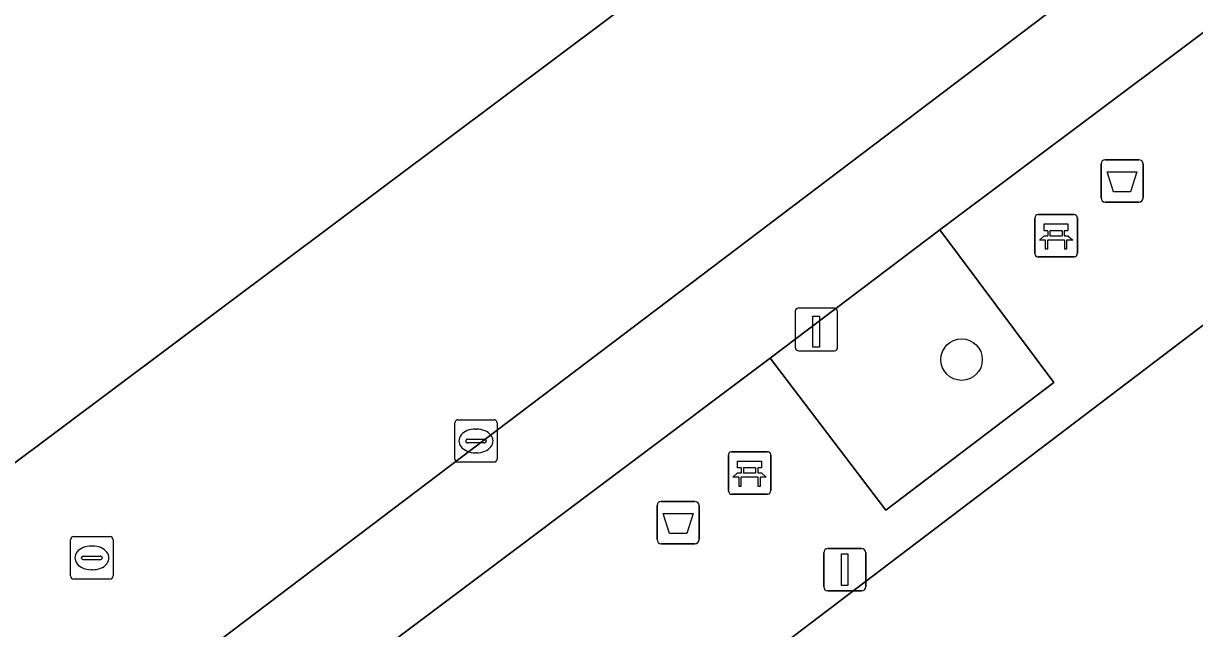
# Model space of a CAD drawing. Extents: x 160030 to 160839, y 385325 to 386450.
# Drawn here: x 160323.86 to 160351.45, y 385950.26 to 385964.53 of the extents above; entities that cross this region are included whole.
import ezdxf

# ---------------------------------------------------------------- set-up
doc = ezdxf.new("R2010")
doc.units = 0
for name, color, linetype in [('IMGEO_Afvalbak', 7, 'Continuous'), ('IMGEO_Bank', 7, 'Continuous'), ('IMGEO_Boom', 7, 'Continuous'), ('IMGEO_Groenvoorziening', 7, 'Continuous'), ('IMGEO_Kolk', 7, 'Continuous'), ('IMGEO_Laadpaal', 7, 'Continuous'), ('IMGEO_Lichtmast', 7, 'Continuous'), ('IMGEO_Parkeervlak_open', 7, 'Continuous'), ('IMGEO_Rijbaan_lokaal_open', 7, 'Continuous'), ('IMGEO_Rioolput', 7, 'Continuous')]:
    doc.layers.add(name, color=color, linetype=linetype)

msp = doc.modelspace()

# ---------------------------------------------------------------- linework, layer by layer
at = {"layer": 'IMGEO_Afvalbak'}
for p, q in [((160349.245, 385960.413), (160349.245, 385961.213)), ((160349.245, 385961.213), (160349.245, 385960.413)), ((160349.345, 385961.313), (160350.135, 385961.313)), ((160350.135, 385961.313), (160349.345, 385961.313)), ((160350.235, 385961.213), (160350.235, 385960.413)), ((160350.235, 385960.413), (160350.235, 385961.213)), ((160350.135, 385960.313), (160349.345, 385960.313)), ((160349.345, 385960.313), (160350.135, 385960.313)), ((160338.787, 385952.358), (160338.787, 385953.158)), ((160338.787, 385953.158), (160338.787, 385952.358)), ((160338.887, 385953.258), (160339.677, 385953.258)), ((160339.677, 385953.258), (160338.887, 385953.258)), ((160339.777, 385953.158), (160339.777, 385952.358)), ((160339.777, 385952.358), (160339.777, 385953.158)), ((160339.677, 385952.258), (160338.887, 385952.258)), ((160338.887, 385952.258), (160339.677, 385952.258))]:
    msp.add_line(p, q, dxfattribs=at)
for points in [[(160349.388, 385961.027), (160350.092, 385961.027), (160349.943, 385960.557), (160349.537, 385960.557), (160349.388, 385961.027)], [(160338.93, 385952.972), (160339.634, 385952.972), (160339.485, 385952.502), (160339.079, 385952.502), (160338.93, 385952.972)]]:
    msp.add_lwpolyline(points, dxfattribs=at)
for centre, start, end in [((160349.345, 385961.213), 90, 180), ((160349.345, 385961.213), 90, 180), ((160350.135, 385961.213), 0, 90), ((160350.135, 385961.213), 360, 90), ((160349.345, 385960.413), 180, 270), ((160349.345, 385960.413), 180, 270), ((160350.135, 385960.413), 270, 0), ((160350.135, 385960.413), 270, 0), ((160338.887, 385953.158), 90, 180), ((160338.887, 385953.158), 90, 180), ((160339.677, 385953.158), 0, 90), ((160339.677, 385953.158), 360, 90), ((160338.887, 385952.358), 180, 270), ((160338.887, 385952.358), 180, 270), ((160339.677, 385952.358), 270, 0), ((160339.677, 385952.358), 270, 0)]:
    msp.add_arc(centre, 0.1, start, end, dxfattribs=at)
at = {"layer": 'IMGEO_Bank'}
for p, q in [((160347.762, 385960.02), (160348.603, 385960.02)), ((160348.603, 385960.02), (160347.762, 385960.02)), ((160347.687, 385959.095), (160347.687, 385959.936)), ((160347.687, 385959.936), (160347.687, 385959.095)), ((160348.687, 385959.945), (160348.687, 385959.104)), ((160348.687, 385959.104), (160348.687, 385959.945)), ((160348.384, 385959.418), (160347.991, 385959.418)), ((160347.996, 385959.526), (160347.996, 385959.632)), ((160348.04, 385959.632), (160348.04, 385959.526)), ((160348.328, 385959.638), (160348.046, 385959.638)), ((160348.046, 385959.52), (160348.328, 385959.52)), ((160348.334, 385959.526), (160348.334, 385959.632)), ((160348.378, 385959.632), (160348.378, 385959.526)), ((160348.612, 385959.02), (160347.771, 385959.02)), ((160347.771, 385959.02), (160348.612, 385959.02)), ((160340.467, 385953.503), (160340.467, 385954.344)), ((160340.467, 385954.344), (160340.467, 385953.503)), ((160340.542, 385954.428), (160341.383, 385954.428)), ((160341.383, 385954.428), (160340.542, 385954.428)), ((160341.467, 385954.353), (160341.467, 385953.512)), ((160341.467, 385953.512), (160341.467, 385954.353)), ((160340.776, 385953.934), (160340.776, 385954.04)), ((160340.82, 385954.04), (160340.82, 385953.934)), ((160341.108, 385954.046), (160340.826, 385954.046)), ((160340.826, 385953.928), (160341.108, 385953.928)), ((160341.114, 385953.934), (160341.114, 385954.04)), ((160341.158, 385954.04), (160341.158, 385953.934)), ((160341.164, 385953.826), (160340.771, 385953.826)), ((160341.392, 385953.428), (160340.551, 385953.428)), ((160340.551, 385953.428), (160341.392, 385953.428))]:
    msp.add_line(p, q, dxfattribs=at)
for points in [[(160347.99, 385959.638), (160347.904, 385959.638), (160347.904, 385959.799), (160348.467, 385959.799), (160348.467, 385959.638), (160348.384, 385959.638)], [(160347.934, 385959.418), (160347.792, 385959.418), (160347.904, 385959.52), (160347.99, 385959.52)], [(160347.984, 385959.411), (160347.984, 385959.204), (160347.941, 385959.204), (160347.941, 385959.411)], [(160348.384, 385959.52), (160348.467, 385959.52), (160348.579, 385959.418), (160348.44, 385959.418)], [(160348.434, 385959.411), (160348.434, 385959.204), (160348.39, 385959.204), (160348.39, 385959.411)], [(160340.77, 385954.046), (160340.684, 385954.046), (160340.684, 385954.207), (160341.247, 385954.207), (160341.247, 385954.046), (160341.164, 385954.046)], [(160340.714, 385953.826), (160340.572, 385953.826), (160340.684, 385953.928), (160340.77, 385953.928)], [(160341.164, 385953.928), (160341.247, 385953.928), (160341.359, 385953.826), (160341.22, 385953.826)], [(160340.764, 385953.819), (160340.764, 385953.612), (160340.721, 385953.612), (160340.721, 385953.819)], [(160341.214, 385953.819), (160341.214, 385953.612), (160341.17, 385953.612), (160341.17, 385953.819)]]:
    msp.add_lwpolyline(points, dxfattribs=at)
for centre, radius, start, end in [((160347.765, 385959.942), 0.0779, 92.4484, 184.2845), ((160347.765, 385959.942), 0.0779, 92.4484, 184.2845), ((160348.609, 385959.942), 0.0779, 2.4484, 94.2845), ((160348.609, 385959.942), 0.0779, 2.4484, 94.2845), ((160347.934, 385959.411), 0.00671, 2.8957, 87.1043), ((160347.991, 385959.411), 0.00671, 92.8957, 177.1043), ((160347.989, 385959.631), 0.00671, 2.8957, 87.1043), ((160347.989, 385959.527), 0.00671, 272.8957, 357.1043), ((160348.046, 385959.631), 0.00671, 92.8957, 177.1043), ((160348.046, 385959.527), 0.00671, 182.8957, 267.1043), ((160348.328, 385959.631), 0.00671, 2.8957, 87.1043), ((160348.328, 385959.527), 0.00671, 272.8957, 357.1043), ((160348.385, 385959.631), 0.00671, 92.8957, 177.1043), ((160348.385, 385959.527), 0.00671, 182.8957, 267.1043), ((160348.383, 385959.411), 0.00671, 2.8957, 87.1043), ((160348.44, 385959.411), 0.00671, 92.8957, 177.1043), ((160347.765, 385959.098), 0.0779, 182.4484, 274.2845), ((160347.765, 385959.098), 0.0779, 182.4484, 274.2845), ((160348.609, 385959.098), 0.0779, 272.4484, 4.2845), ((160348.609, 385959.098), 0.0779, 272.4484, 4.2845), ((160340.545, 385954.35), 0.0779, 92.4484, 184.2845), ((160340.545, 385954.35), 0.0779, 92.4484, 184.2845), ((160341.389, 385954.35), 0.0779, 2.4484, 94.2845), ((160341.389, 385954.35), 0.0779, 2.4484, 94.2845), ((160340.769, 385954.039), 0.00671, 2.8957, 87.1043), ((160340.769, 385953.935), 0.00671, 272.8957, 357.1043), ((160340.826, 385954.039), 0.00671, 92.8957, 177.1043), ((160340.826, 385953.935), 0.00671, 182.8957, 267.1043), ((160341.108, 385954.039), 0.00671, 2.8957, 87.1043), ((160341.108, 385953.935), 0.00671, 272.8957, 357.1043), ((160341.165, 385954.039), 0.00671, 92.8957, 177.1043), ((160341.165, 385953.935), 0.00671, 182.8957, 267.1043), ((160340.714, 385953.819), 0.00671, 2.8957, 87.1043), ((160340.771, 385953.819), 0.00671, 92.8957, 177.1043), ((160341.163, 385953.819), 0.00671, 2.8957, 87.1043), ((160341.22, 385953.819), 0.00671, 92.8957, 177.1043), ((160340.545, 385953.506), 0.0779, 182.4484, 274.2845), ((160340.545, 385953.506), 0.0779, 182.4484, 274.2845), ((160341.389, 385953.506), 0.0779, 272.4484, 4.2845), ((160341.389, 385953.506), 0.0779, 272.4484, 4.2845)]:
    msp.add_arc(centre, radius, start, end, dxfattribs=at)
at = {"layer": 'IMGEO_Boom'}
msp.add_circle((160345.96, 385956.6), 0.489, dxfattribs=at)
at = {"layer": 'IMGEO_Groenvoorziening'}
msp.add_lwpolyline([(160341.452, 385956.637), (160344.175, 385953.049), (160348.13, 385956.063), (160345.447, 385959.66)], close=True, dxfattribs=at)
at = {"layer": 'IMGEO_Kolk'}
for p, q in [((160334.021, 385954.257), (160334.021, 385955.109)), ((160334.096, 385955.183), (160334.948, 385955.183)), ((160335.022, 385955.109), (160335.022, 385954.257)), ((160334.323, 385954.726), (160334.721, 385954.726)), ((160334.509, 385954.963), (160334.534, 385954.963)), ((160334.28, 385954.677), (160334.28, 385954.689)), ((160334.718, 385954.64), (160334.32, 385954.64)), ((160334.764, 385954.689), (160334.764, 385954.677)), ((160334.948, 385954.183), (160334.096, 385954.183)), ((160334.532, 385954.403), (160334.507, 385954.403))]:
    msp.add_line(p, q, dxfattribs=at)
for points in [[(160334.021, 385954.257), (160334.021, 385955.109)], [(160334.096, 385955.183), (160334.948, 385955.183)], [(160335.022, 385955.109), (160335.022, 385954.257)], [(160334.948, 385954.183), (160334.096, 385954.183)]]:
    msp.add_lwpolyline(points, dxfattribs=at)
for centre, radius, start, end in [((160334.098, 385955.107), 0.0765, 91.552, 178.448), ((160334.098, 385955.107), 0.0765, 91.552, 178.448), ((160334.946, 385955.107), 0.0765, 1.552, 88.448), ((160334.946, 385955.107), 0.0765, 1.552, 88.448), ((160334.32, 385954.686), 0.0403, 85.8775, 175.7526), ((160334.725, 385954.688), 0.0386, 1.7309, 96.639), ((160334.317, 385954.676), 0.0366, 178.938, 274.7102), ((160334.721, 385954.683), 0.043, 264.8664, 352.4533), ((160334.098, 385954.259), 0.0765, 181.552, 268.448), ((160334.098, 385954.259), 0.0765, 181.552, 268.448), ((160334.946, 385954.259), 0.0765, 271.552, 358.448), ((160334.946, 385954.259), 0.0765, 271.552, 358.448)]:
    msp.add_arc(centre, radius, start, end, dxfattribs=at)
for centre, major_axis, ratio, start_param, end_param in [((160334.508, 385954.683), (-0.387, 0.002), 0.722429, 4.712389, 7.853982), ((160334.533, 385954.683), (-0.39, 0.002), 0.717154, 1.570796, 4.712389)]:
    msp.add_ellipse(centre, major_axis=major_axis, ratio=ratio, start_param=start_param, end_param=end_param, dxfattribs=at)
at = {"layer": 'IMGEO_Laadpaal'}
for p, q in [((160342.956, 385957.81), (160342.115, 385957.81)), ((160342.956, 385957.81), (160342.115, 385957.81)), ((160342.04, 385957.726), (160342.04, 385956.885)), ((160342.04, 385957.726), (160342.04, 385956.885)), ((160343.04, 385956.894), (160343.04, 385957.735)), ((160343.04, 385956.894), (160343.04, 385957.735)), ((160342.124, 385956.81), (160342.965, 385956.81)), ((160342.124, 385956.81), (160342.965, 385956.81))]:
    msp.add_line(p, q, dxfattribs=at)
msp.add_lwpolyline([(160342.455, 385957.623), (160342.615, 385957.623), (160342.615, 385956.89), (160342.455, 385956.89), (160342.455, 385957.623)], dxfattribs=at)
for centre, start, end in [((160342.118, 385957.732), 92.4484, 184.2845), ((160342.118, 385957.732), 92.4484, 184.2845), ((160342.962, 385957.732), 2.4484, 94.2845), ((160342.962, 385957.732), 2.4484, 94.2845), ((160342.118, 385956.888), 182.4484, 274.2845), ((160342.118, 385956.888), 182.4484, 274.2845), ((160342.962, 385956.888), 272.4484, 4.2845), ((160342.962, 385956.888), 272.4484, 4.2845)]:
    msp.add_arc(centre, 0.0779, start, end, dxfattribs=at)
at = {"layer": 'IMGEO_Lichtmast'}
for p, q in [((160342.712, 385951.248), (160342.712, 385952.048)), ((160342.712, 385952.048), (160342.712, 385951.248)), ((160342.812, 385952.148), (160343.602, 385952.148)), ((160343.602, 385952.148), (160342.812, 385952.148)), ((160343.702, 385952.048), (160343.702, 385951.248)), ((160343.702, 385951.248), (160343.702, 385952.048)), ((160343.602, 385951.148), (160342.812, 385951.148)), ((160342.812, 385951.148), (160343.602, 385951.148))]:
    msp.add_line(p, q, dxfattribs=at)
msp.add_lwpolyline([(160343.132, 385952.023), (160343.282, 385952.023), (160343.282, 385951.273), (160343.132, 385951.273), (160343.132, 385952.023)], dxfattribs=at)
for centre, start, end in [((160342.812, 385952.048), 90, 180), ((160342.812, 385952.048), 90, 180), ((160343.602, 385952.048), 0, 90), ((160343.602, 385952.048), 360, 90), ((160342.812, 385951.248), 180, 270), ((160342.812, 385951.248), 180, 270), ((160343.602, 385951.248), 270, 0), ((160343.602, 385951.248), 270, 0)]:
    msp.add_arc(centre, 0.1, start, end, dxfattribs=at)
at = {"layer": 'IMGEO_Parkeervlak_open'}
msp.add_lwpolyline([(160301.963, 385978.996), (160301.836, 385979.151), (160301.142, 385980.03), (160297.464, 385977.233), (160325.133, 385940.705), (160328.828, 385943.51), (160325.391, 385947.963), (160325.679, 385948.172), (160325.832, 385947.978), (160351.422, 385967.377)], dxfattribs=at)
for points in [[(160338.096, 385977.416), (160344.171, 385969.539), (160322.119, 385953.017), (160321.823, 385952.759), (160321.772, 385952.714), (160321.608, 385952.929), (160315.719, 385960.658), (160315.864, 385960.767), (160316.099, 385960.943)], [(160316.099, 385960.943), (160316.247, 385960.748), (160316.5, 385960.415), (160322.119, 385953.017), (160344.171, 385969.539), (160338.096, 385977.416)], [(160341.452, 385956.637), (160345.447, 385959.66), (160352.983, 385965.317), (160352.429, 385966.048), (160351.422, 385967.377), (160325.832, 385947.978), (160327.366, 385946.041), (160327.445, 385946.111)]]:
    msp.add_lwpolyline(points, close=True, dxfattribs=at)
at = {"layer": 'IMGEO_Rijbaan_lokaal_open'}
for points in [[(160395.112, 385988.396), (160392.837, 385988.551), (160392.64, 385988.555), (160390.263, 385986.741), (160359.957, 385963.714), (160354.853, 385959.852), (160335.37, 385945.037), (160332.879, 385943.015), (160325.513, 385936.326), (160323.295, 385934.312), (160321.054, 385932.279), (160324.349, 385928.333), (160324.413, 385928.386), (160339.117, 385939.628), (160347.562, 385946.047)], [(160368.411, 385978.162), (160357.132, 385969.603), (160352.983, 385965.317), (160345.447, 385959.66), (160348.13, 385956.063), (160344.175, 385953.049), (160341.452, 385956.637), (160327.445, 385946.111), (160327.366, 385946.041), (160329.14, 385943.771), (160328.828, 385943.51), (160325.133, 385940.705), (160323.288, 385939.305), (160321.032, 385942.311), (160315.959, 385938.476), (160311.028, 385934.695), (160300.528, 385926.728), (160299.426, 385925.902), (160300.493, 385924.507), (160300.632, 385924.328)], [(160325.513, 385936.326), (160332.879, 385943.015), (160335.37, 385945.037), (160354.853, 385959.852), (160359.957, 385963.714)]]:
    msp.add_lwpolyline(points, dxfattribs=at)
at = {"layer": 'IMGEO_Rioolput'}
for p, q in [((160324.974, 385951.501), (160324.974, 385952.353)), ((160325.049, 385952.427), (160325.901, 385952.427)), ((160325.975, 385952.353), (160325.975, 385951.501)), ((160325.276, 385951.97), (160325.674, 385951.97)), ((160325.462, 385952.207), (160325.487, 385952.207)), ((160325.233, 385951.921), (160325.233, 385951.933)), ((160325.671, 385951.884), (160325.273, 385951.884)), ((160325.717, 385951.933), (160325.717, 385951.921)), ((160325.901, 385951.427), (160325.049, 385951.427)), ((160325.485, 385951.647), (160325.46, 385951.647))]:
    msp.add_line(p, q, dxfattribs=at)
for points in [[(160324.974, 385951.501), (160324.974, 385952.353)], [(160325.049, 385952.427), (160325.901, 385952.427)], [(160325.975, 385952.353), (160325.975, 385951.501)], [(160325.901, 385951.427), (160325.049, 385951.427)]]:
    msp.add_lwpolyline(points, dxfattribs=at)
for centre, radius, start, end in [((160325.051, 385952.351), 0.0765, 91.552, 178.448), ((160325.051, 385952.351), 0.0765, 91.552, 178.448), ((160325.899, 385952.351), 0.0765, 1.552, 88.448), ((160325.899, 385952.351), 0.0765, 1.552, 88.448), ((160325.273, 385951.93), 0.0403, 85.8775, 175.7526), ((160325.678, 385951.932), 0.0386, 1.7309, 96.639), ((160325.27, 385951.92), 0.0366, 178.938, 274.7102), ((160325.674, 385951.927), 0.043, 264.8664, 352.4533), ((160325.051, 385951.503), 0.0765, 181.552, 268.448), ((160325.051, 385951.503), 0.0765, 181.552, 268.448), ((160325.899, 385951.503), 0.0765, 271.552, 358.448), ((160325.899, 385951.503), 0.0765, 271.552, 358.448)]:
    msp.add_arc(centre, radius, start, end, dxfattribs=at)
for centre, major_axis, ratio, start_param, end_param in [((160325.461, 385951.927), (-0.387, 0.002), 0.722429, 4.712389, 7.853982), ((160325.486, 385951.927), (-0.39, 0.002), 0.717154, 1.570796, 4.712389)]:
    msp.add_ellipse(centre, major_axis=major_axis, ratio=ratio, start_param=start_param, end_param=end_param, dxfattribs=at)

doc.saveas('drawing.dxf')
